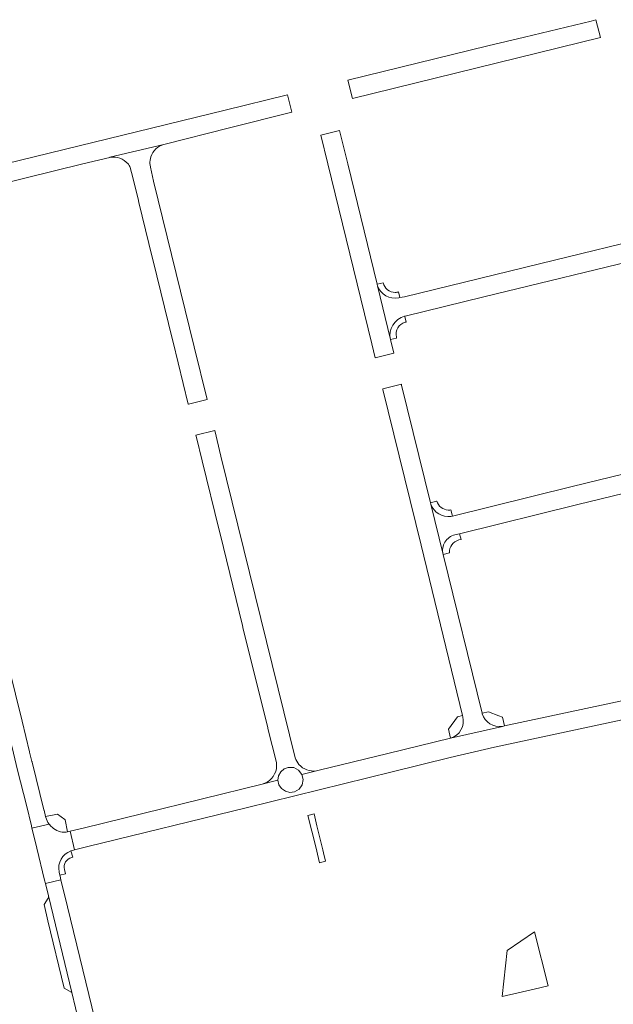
# Model space of a CAD drawing. Extents: x 148869 to 161638, y 453607 to 469810.
# Tile 536 of 656: x 156318 to 156507, y 463734 to 464046. Entities that reach past the tile are written whole.
import ezdxf

# ---------------------------------------------------------------- set-up
doc = ezdxf.new("R2010")
doc.units = 0
doc.layers.add('B-RO-VH-VERHARDING_ASFALT-GV', color=251, linetype='CONTINUOUS', lineweight=18)
doc.layers.add('B-RO-VH-VERHARDING_STRAATBAKSTEEN-GV', color=251, linetype='CONTINUOUS', lineweight=18)

msp = doc.modelspace()

# ---------------------------------------------------------------- linework, layer by layer
at = {"layer": 'B-RO-VH-VERHARDING_ASFALT-GV', "flags": 128}
for points in [[(156423.94, 464020.7), (156502.57, 464040.02), (156501.11, 464045.66), (156499.61, 464045.24), (156478.52, 464040.15), (156466.88, 464037.34), (156422.51, 464026.56)], [(156364.21, 464006.19), (156384.96, 464011.38), (156404.75, 464016.34), (156403.39, 464021.89), (156383.58, 464017.04), (156314.01, 464000), (156291.83, 463994.63), (156284.8, 463992.89), (156286.22, 463987.13), (156293.1, 463988.79), (156338.49, 464000), (156347.02, 464002.07), (156347.1, 464002.08), (156347.12, 464002.09)], [(156413.55, 463778.72), (156415.42, 463779.2), (156414.78, 463781.83), (156414.54, 463782.8), (156412.71, 463790.35), (156412.47, 463791.32), (156411.78, 463794.17), (156409.8, 463793.68), (156410.53, 463790.85), (156410.78, 463789.88), (156411.39, 463787.49), (156412.66, 463782.35), (156412.9, 463781.38)], [(156334.98, 463737.57), (156336.17, 463732.71), (156351.8, 463669.32), (156349.82, 463668.84), (156351.71, 463661.11), (156352.67, 463656.98), (156352.77, 463656.29), (156359.71, 463657.99), (156359.64, 463658.17), (156357.93, 463665.02), (156351.34, 463692.09), (156350.13, 463697.04), (156333.64, 463764.77), (156331.54, 463773.33), (156326.65, 463772.1), (156327.62, 463768.2)], [(156485.99, 463739.68), (156481.62, 463756.8), (156472.95, 463750.96), (156471.38, 463736.32), (156481.57, 463738.71)]]:
    msp.add_lwpolyline(points, close=True, dxfattribs=at)
for points in [[(156431.76, 463961.92), (156431.75, 463961.94), (156422.46, 464000), (156419.89, 464010.57), (156413.92, 464009.09), (156416.18, 464000), (156430.07, 463943.03), (156431.17, 463938.56), (156437.06, 463940.02), (156436, 463944.36), (156431.9, 463961.43), (156431.89, 463961.46)], [(156364.21, 464006.19), (156347.12, 464002.09)], [(156352.85, 464000.01), (156352.86, 464000), (156352.94, 463999.88)], [(156353.52, 463998.81), (156353.97, 463997.29), (156356.01, 463988.95), (156356.3, 463987.79), (156360.53, 463970.49), (156360.82, 463969.33), (156366.85, 463944.68), (156367.13, 463943.51), (156371.94, 463923.89), (156371.95, 463923.89), (156377.9, 463925.38), (156373.8, 463942.06), (156360.94, 463994.54), (156359.97, 463998.97), (156359.82, 463999.67), (156359.8, 464000)], [(156517.49, 463976.69), (156487.96, 463969.55), (156440.44, 463957.93), (156439.01, 463957.65), (156438.61, 463957.57)], [(156440.51, 463951.76), (156440.62, 463951.79), (156465.6, 463957.94), (156518.79, 463970.78), (156519.05, 463970.84)], [(156431.9, 463961.43), (156436, 463944.36)], [(156448.67, 463892.72), (156439.52, 463929.98), (156439.47, 463930.22), (156433.57, 463928.76), (156433.63, 463928.52), (156445.72, 463879.25), (156458.83, 463825.3), (156458.92, 463824.95)], [(156382.29, 463907.49), (156380.31, 463915.57), (156374.35, 463914.09), (156374.33, 463914.09), (156374.52, 463913.31), (156376.31, 463906.02), (156381.7, 463883.98), (156381.99, 463882.81), (156389.08, 463853.84), (156389.36, 463852.68), (156396.99, 463821.96), (156397.28, 463820.79), (156399.74, 463810.89)], [(156405.78, 463811.96), (156382.29, 463907.49)], [(156534.44, 463907.75), (156534.42, 463907.74), (156493.58, 463897.86), (156455.65, 463888.49), (156455.17, 463888.37)], [(156456.45, 463882.54), (156457.94, 463882.9), (156495.43, 463892.11), (156535.81, 463901.97), (156536.01, 463902.02)], [(156465.08, 463825.89), (156465.04, 463826.05), (156452.68, 463876.35), (156448.79, 463892.22), (156448.78, 463892.24), (156448.67, 463892.72)], [(156448.79, 463892.22), (156452.68, 463876.35)], [(156321.64, 463813.79), (156319.26, 463823.48), (156306.31, 463875.71), (156304.99, 463880.9), (156300.08, 463879.75), (156315.36, 463818.14), (156316.54, 463813.38), (156317.86, 463808.02), (156320.61, 463796.88), (156322.21, 463790.39), (156322.4, 463789.6), (156327.8, 463790.93)], [(156550.92, 463838.87), (156472.15, 463822.03), (156471.47, 463821.88), (156455.01, 463818.1), (156435.17, 463813.29), (156413.43, 463808.03), (156412.58, 463807.82), (156412.56, 463807.82), (156407.97, 463806.69), (156408.36, 463805.04), (156408.03, 463803.39), (156407.05, 463802.01), (156405.58, 463801.16), (156404.12, 463800.98), (156402.7, 463801.33), (156401.5, 463802.17), (156400.68, 463803.39), (156400.36, 463804.82), (156395.34, 463803.59), (156395.33, 463803.59), (156338.67, 463789.63), (156334.47, 463788.66), (156335.85, 463782.77), (156340.11, 463783.82), (156390.3, 463796.04), (156436.59, 463807.45), (156454.98, 463811.98), (156468.97, 463815.3), (156551.96, 463833.02)], [(156455.01, 463818.1), (156471.47, 463821.88)], [(156322.39, 463810.77), (156321.66, 463813.68)], [(156326.19, 463795.44), (156322.44, 463810.56)], [(156395.34, 463803.59), (156400.36, 463804.82), (156400.56, 463806.23), (156401.24, 463807.47), (156402.31, 463808.41), (156403.64, 463808.91), (156405.36, 463808.84), (156406.91, 463808.05), (156407.97, 463806.69), (156412.56, 463807.82)], [(156326.77, 463793.04), (156326.7, 463793.32), (156326.21, 463795.3)], [(156327.8, 463790.93), (156322.4, 463789.6), (156322.65, 463788.44), (156323.91, 463783.27), (156326.37, 463773.23), (156326.65, 463772.1), (156331.54, 463773.33), (156331.29, 463774.5), (156331.22, 463774.79)], [(156334.69, 463782.45), (156334.81, 463782.51), (156335.85, 463782.77), (156334.47, 463788.66), (156333.99, 463788.54), (156333.64, 463788.48), (156333.22, 463788.4)], [(156331.22, 463774.79), (156331.09, 463775.31)], [(156327.48, 463767.44), (156326.23, 463765.45), (156327.46, 463760.34), (156332.6, 463739), (156334.98, 463737.57), (156327.62, 463768.2)]]:
    msp.add_lwpolyline(points, dxfattribs=at)
at = {"layer": 'B-RO-VH-VERHARDING_ASFALT-GV'}
for points in [[(156360.1, 464002.24, -0.247673), (156364.21, 464006.19)], [(156347.12, 464002.09, -0.258909), (156352.85, 464000.01)], [(156359.8, 464000, -0.093779), (156360.1, 464002.24)], [(156352.94, 463999.88, -0.018392), (156353.19, 463999.48)], [(156353.19, 463999.48, -0.03061), (156353.52, 463998.81)], [(156431.89, 463961.46, -0.019499), (156431.76, 463961.92)], [(156438.61, 463957.57, -0.376346), (156431.9, 463961.43)], [(156436, 463944.36, -0.40309), (156440.51, 463951.76)], [(156455.17, 463888.37, -0.348814), (156448.79, 463892.22)], [(156452.68, 463876.35, -0.41504), (156456.45, 463882.54)], [(156458.92, 463824.95, -0.404084), (156455.01, 463818.1)], [(156471.47, 463821.88, -0.362849), (156465.08, 463825.89)], [(156321.66, 463813.68, -0.027252), (156321.64, 463813.79)], [(156407.02, 463809.81, -0.101486), (156405.78, 463811.96)], [(156322.44, 463810.56, -0.069618), (156322.39, 463810.77)], [(156399.74, 463810.89, -0.100614), (156399.84, 463808.5)], [(156412.56, 463807.82, -0.254994), (156407.02, 463809.81)], [(156399.84, 463808.5, -0.302036), (156395.34, 463803.59)], [(156326.21, 463795.3, -0.04338), (156326.19, 463795.44)], [(156327.8, 463790.93, -0.09849), (156326.77, 463793.04)], [(156328.76, 463789.93, -0.060668), (156327.8, 463790.93)], [(156333.22, 463788.4, -0.214095), (156328.76, 463789.93)], [(156330.97, 463775.81, -0.367494), (156334.69, 463782.45)], [(156331.09, 463775.31, -0.02039), (156330.97, 463775.81)], [(156327.62, 463768.2, -0.151544), (156327.48, 463767.44)]]:
    msp.add_lwpolyline(points, format="xyb", dxfattribs=at)
at = {"layer": 'B-RO-VH-VERHARDING_STRAATBAKSTEEN-GV', "flags": 128}
for points in [[(156433.69, 463962.38), (156431.76, 463961.92)], [(156431.89, 463961.46), (156431.9, 463961.43)], [(156439.01, 463957.65), (156438.58, 463959.45)], [(156438.61, 463957.57), (156439.01, 463957.65)], [(156440.71, 463949.83), (156440.96, 463949.89), (156440.54, 463951.64), (156440.51, 463951.76)], [(156436, 463944.36), (156437.97, 463944.82)], [(156437.97, 463944.82), (156437.88, 463945.18)], [(156450.68, 463893.24), (156450.56, 463893.2), (156448.67, 463892.72), (156448.78, 463892.24), (156448.79, 463892.22)], [(156454.45, 463890.38), (156454.34, 463890.38)], [(156455.17, 463888.37), (156455.65, 463888.49), (156455.16, 463890.44)], [(156457.67, 463880.9), (156458.39, 463881.07), (156457.94, 463882.9), (156456.45, 463882.54)], [(156452.68, 463876.35), (156454.74, 463876.85)], [(156458.92, 463824.95), (156458.83, 463825.3), (156457.27, 463824.91), (156454.36, 463821.01), (156454.35, 463821.01)], [(156471.52, 463824.8), (156470.38, 463825.22), (156467.07, 463826.44), (156467.04, 463826.51), (156465.04, 463826.05), (156465.08, 463825.89)], [(156471.47, 463821.88), (156472.15, 463822.03), (156471.52, 463824.8)], [(156454.35, 463821.01), (156455.01, 463818.1)], [(156333.64, 463788.48), (156333.63, 463788.53), (156332.96, 463792.31), (156332.77, 463792.42), (156330.48, 463794.05), (156326.7, 463793.32), (156326.77, 463793.04)], [(156333.22, 463788.4), (156333.64, 463788.48)], [(156335.03, 463780.4), (156335.3, 463780.46), (156334.69, 463782.45)], [(156331.09, 463775.31), (156331.22, 463774.79)], [(156331.22, 463774.79), (156333.02, 463775.15), (156332.68, 463776.55)]]:
    msp.add_lwpolyline(points, dxfattribs=at)
at = {"layer": 'B-RO-VH-VERHARDING_STRAATBAKSTEEN-GV'}
for points in [[(156431.76, 463961.92, 0.019499), (156431.89, 463961.46)], [(156431.9, 463961.43, 0.376346), (156438.61, 463957.57)], [(156437.53, 463959.3, -0.355772), (156433.69, 463962.38)], [(156438.58, 463959.45, -0.091322), (156437.53, 463959.3)], [(156440.51, 463951.76, 0.40309), (156436, 463944.36)], [(156437.88, 463945.18, -0.41306), (156440.71, 463949.83)], [(156454.34, 463890.38, -0.324938), (156450.68, 463893.24)], [(156448.79, 463892.22, 0.348814), (156455.17, 463888.37)], [(156455.16, 463890.44, -0.070593), (156454.45, 463890.38)], [(156456.45, 463882.54, 0.41504), (156452.68, 463876.35)], [(156454.74, 463876.85, -0.368003), (156457.67, 463880.9)], [(156455.01, 463818.1, 0.404084), (156458.92, 463824.95)], [(156465.08, 463825.89, 0.362849), (156471.47, 463821.88)], [(156326.77, 463793.04, 0.09849), (156327.8, 463790.93)], [(156327.8, 463790.93, 0.060668), (156328.76, 463789.93)], [(156328.76, 463789.93, 0.214095), (156333.22, 463788.4)], [(156334.69, 463782.45, 0.367494), (156330.97, 463775.81)], [(156332.68, 463776.55, -0.411676), (156335.03, 463780.4)], [(156330.97, 463775.81, 0.02039), (156331.09, 463775.31)]]:
    msp.add_lwpolyline(points, format="xyb", dxfattribs=at)

doc.saveas('drawing.dxf')
